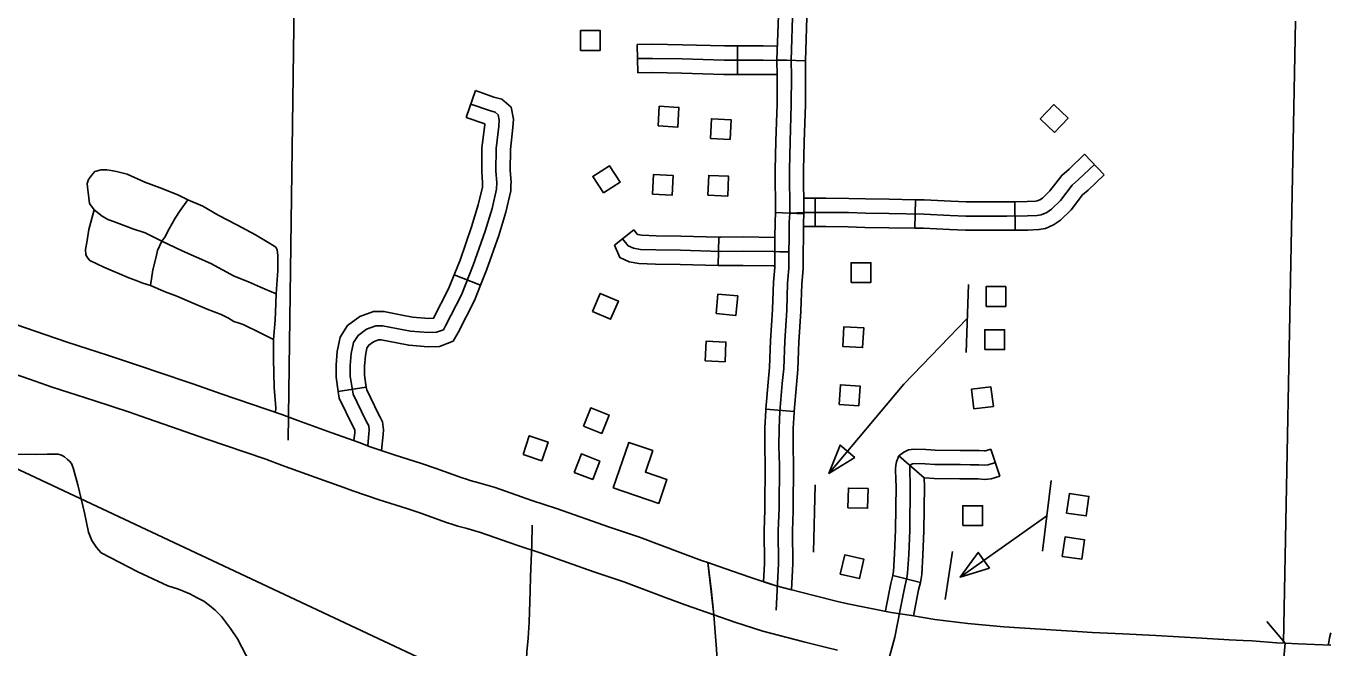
# Model space of a CAD drawing. Extents: x 61396 to 64680, y 55472 to 57605.
# Drawn here: x 63227.8 to 63443.1, y 55877.6 to 55980.3 of the extents above; entities that cross this region are included whole.
import ezdxf

# ---------------------------------------------------------------- set-up
doc = ezdxf.new("R2010")
doc.units = 0
for name, color, linetype in [('15', 7, 'Continuous'), ('31', 7, 'Continuous'), ('32', 7, 'Continuous'), ('34', 7, 'Continuous'), ('35', 7, 'Continuous'), ('37', 7, 'Continuous'), ('45', 7, 'Continuous'), ('5', 7, 'Continuous'), ('56', 7, 'Continuous'), ('58', 7, 'Continuous'), ('6', 7, 'Continuous'), ('63', 7, 'Continuous'), ('Default', 7, 'Continuous')]:
    doc.layers.add(name, color=color, linetype=linetype)

msp = doc.modelspace()

# ---------------------------------------------------------------- linework, layer by layer
at = {"layer": '15'}
for points in [[(63223.04, 55932.07), (63230.91, 55929.35), (63234.6, 55928.07), (63241.41, 55925.88), (63247.38, 55923.93), (63249.31, 55923.27), (63255.49, 55921.14), (63260.04, 55919.55), (63270.05, 55916.14), (63272.68, 55915.14), (63278.11, 55913.18), (63282.97, 55911.46), (63284.44, 55910.89), (63288.55, 55909.49), (63293.1, 55908.05), (63295.52, 55907.23), (63299.6, 55905.78), (63300.67, 55905.41), (63301.13, 55905.29), (63302.55, 55904.89), (63305.21, 55904.1), (63311.31, 55901.99), (63315.36, 55900.65), (63324.08, 55897.57), (63329.05, 55895.89), (63336.19, 55893.24), (63339.27, 55892.08), (63340.31, 55891.71), (63341.32, 55883.09)], [(63341.32, 55883.09), (63336.6, 55884.74), (63333.45, 55885.93), (63326.44, 55888.53), (63321.53, 55890.19), (63312.83, 55893.26), (63308.81, 55894.59), (63302.82, 55896.66), (63300.39, 55897.39), (63299.08, 55897.75), (63298.39, 55897.94), (63297.03, 55898.41), (63292.97, 55899.85), (63290.67, 55900.62), (63286.1, 55902.07), (63281.77, 55903.55), (63280.27, 55904.13), (63275.48, 55905.83), (63269.95, 55907.82), (63267.4, 55908.8), (63257.49, 55912.16), (63252.92, 55913.76), (63246.78, 55915.89), (63244.91, 55916.52), (63239, 55918.45), (63232.13, 55920.67), (63228.36, 55921.97), (63220.57, 55924.66)], [(63435.58, 55878.41), (63434.16, 55878.46), (63430.16, 55878.81), (63428.68, 55878.88), (63426.33, 55879), (63421.82, 55879.26), (63414.25, 55879.68), (63408.81, 55879.99), (63403.76, 55880.18), (63401.32, 55880.33), (63398.67, 55880.52), (63395.23, 55880.74), (63389.15, 55881.12), (63383.22, 55881.68), (63377.77, 55882.34), (63373.94, 55882.99), (63370.56, 55883.51), (63363.41, 55884.92), (63361.75, 55885.32), (63358.06, 55886.22), (63351.58, 55887.9), (63347.28, 55889.29), (63343.14, 55890.73), (63340.31, 55891.71), (63340.87, 55887.38), (63341.32, 55883.09)], [(63341.32, 55883.09), (63344.8, 55881.89), (63349.39, 55880.39), (63356.15, 55878.65), (63359.91, 55877.73), (63361.74, 55877.29)], [(63435.29, 55874.86), (63435.58, 55878.41)], [(63435.58, 55878.41), (63437.72, 55878.32), (63443.15, 55878.12)]]:
    msp.add_lwpolyline(points, dxfattribs=at)
at = {"layer": '31'}
for p, q in [((63356.42, 55974.51), (63351.73, 55974.67)), ((63356.18, 55949.27), (63351.5, 55949.48)), ((63349.9, 55917.03), (63354.57, 55916.63)), ((63354.57, 55916.63), (63354.57, 55916.63))]:
    msp.add_line(p, q, dxfattribs=at)
for points in [[(63354.07, 55974.59), (63354.38, 55983.49), (63354.35, 55985.74), (63354.42, 55987.42), (63354.75, 55989.31), (63354.88, 55990.43), (63354.88, 55991.39), (63354.58, 55994.9), (63354.55, 55996.81), (63354.61, 56000.15), (63354.71, 56005.05), (63354.81, 56009.48), (63354.75, 56012.39), (63354.68, 56020.59), (63354.78, 56025.15), (63355.01, 56032.06)], [(63351.73, 55974.67), (63352.04, 55983.51), (63352.01, 55985.76), (63352.08, 55987.67), (63352.43, 55989.65), (63352.53, 55990.57), (63352.53, 55991.04)], [(63357.22, 55991.04), (63357.22, 55990.29), (63357.07, 55988.97), (63356.75, 55987.17), (63356.69, 55985.71), (63356.73, 55983.46), (63356.42, 55974.51)], [(63351.71, 55965.95), (63351.75, 55967.28), (63351.78, 55972.04), (63351.73, 55974.67)], [(63353.84, 55949.38), (63353.8, 55956.51), (63353.91, 55961.21), (63354.09, 55967.23), (63354.13, 55972.05), (63354.07, 55974.59)], [(63356.39, 55965.8), (63356.43, 55967.19), (63356.47, 55972.07), (63356.42, 55974.51)], [(63351.5, 55949.48), (63351.45, 55956.53), (63351.57, 55961.28), (63351.71, 55965.95)], [(63356.18, 55949.27), (63356.14, 55956.49), (63356.25, 55961.15), (63356.39, 55965.8)], [(63351.5, 55949.48), (63351.42, 55947.88), (63351.41, 55945.29), (63351.37, 55943.04)], [(63353.84, 55949.38), (63353.77, 55947.82), (63353.75, 55945.26), (63353.71, 55943)], [(63356.05, 55942.95), (63356.09, 55945.23), (63356.11, 55947.75), (63356.18, 55949.27)], [(63351.37, 55943.04), (63351.36, 55940.4), (63351.15, 55937.97), (63351, 55933.52), (63350.99, 55933.44)], [(63351.63, 55883.85), (63352.01, 55891.54), (63351.96, 55896.98), (63352.09, 55900.75), (63352.14, 55907.78), (63352.06, 55910.86), (63352.09, 55913.88), (63352.22, 55916.67), (63352.62, 55921.29), (63352.86, 55923.75), (63353.02, 55928.26), (63353.34, 55933.4), (63353.49, 55937.83), (63353.7, 55940.3), (63353.71, 55943)], [(63355.67, 55933.15), (63355.68, 55933.29), (63355.84, 55937.69), (63356.05, 55940.2), (63356.05, 55942.95)], [(63350.99, 55933.44), (63350.68, 55928.38), (63350.52, 55923.91), (63350.29, 55921.5), (63349.9, 55917.03)], [(63354.57, 55916.63), (63354.95, 55921.07), (63355.2, 55923.6), (63355.36, 55928.15), (63355.67, 55933.15)], [(63349.73, 55900.42), (63349.75, 55900.8), (63349.8, 55907.76), (63349.72, 55910.84), (63349.75, 55913.95), (63349.88, 55916.83), (63349.9, 55917.03)], [(63354.42, 55900.25), (63354.43, 55900.7), (63354.49, 55907.8), (63354.41, 55910.88), (63354.43, 55913.82), (63354.56, 55916.51), (63354.57, 55916.63)], [(63264.8, 55875.11), (63262.72, 55879.15), (63261.55, 55880.82), (63260.09, 55882.82), (63259.04, 55883.87), (63258.08, 55884.66), (63257.17, 55885.33), (63256.08, 55885.91), (63254.87, 55886.54), (63252.95, 55887.33), (63251.2, 55887.87), (63246.25, 55890.19), (63240.2, 55893.35), (63239.46, 55894.22), (63238.67, 55895.36), (63238.14, 55896.76), (63237.44, 55899.92), (63236.39, 55904.56), (63235.61, 55907.34), (63235.33, 55908.05), (63234.98, 55908.47), (63234.68, 55908.75), (63234.18, 55909.17), (63233.68, 55909.42), (63233.1, 55909.6), (63232.35, 55909.62), (63231.28, 55909.6), (63229.42, 55909.55), (63223.43, 55909.68)], [(63349.52, 55888.57), (63349.67, 55891.59), (63349.61, 55897.01), (63349.73, 55900.42)], [(63354.15, 55887.23), (63354.35, 55891.5), (63354.3, 55896.95), (63354.42, 55900.25)], [(63311.32, 55897.87), (63311.26, 55894.63), (63311.09, 55889.42), (63311, 55887.02), (63310.86, 55881.89), (63310.67, 55879.26), (63310.47, 55876.99), (63310.33, 55874.7), (63309.97, 55871.14), (63309.45, 55867.28)], [(63354.15, 55887.23), (63351.58, 55887.9), (63349.52, 55888.57)]]:
    msp.add_lwpolyline(points, dxfattribs=at)
at = {"layer": '32'}
for p, q in [((63328.77, 55972.54), (63328.69, 55977.22)), ((63345.22, 55972.29), (63345.22, 55976.97)), ((63402.49, 55959.1), (63405.73, 55955.7)), ((63358.04, 55951.85), (63358.04, 55947.16)), ((63374.58, 55951.6), (63374.5, 55946.91)), ((63391.01, 55951.26), (63391.05, 55946.57)), ((63324.91, 55944.09), (63328.09, 55946.64)), ((63342.03, 55940.73), (63342.16, 55945.42)), ((63387.04, 55910.45), (63388.5, 55906)), ((63371.83, 55909.31), (63376.03, 55905.68)), ((63370.86, 55889.57), (63375.4, 55888.43))]:
    msp.add_line(p, q, dxfattribs=at)
for points in [[(63328.69, 55977.22), (63331.17, 55977.26), (63336.16, 55977.18), (63343.05, 55976.97), (63345.22, 55976.97)], [(63345.22, 55976.97), (63349.45, 55976.97), (63351.81, 55976.95)], [(63328.73, 55974.88), (63331.17, 55974.92), (63336.1, 55974.84), (63343.02, 55974.63), (63349.44, 55974.63), (63354.07, 55974.59)], [(63328.77, 55972.54), (63331.17, 55972.58), (63336.05, 55972.49), (63342.98, 55972.29), (63345.22, 55972.29)], [(63345.22, 55972.29), (63349.43, 55972.29), (63351.78, 55972.26)], [(63402.49, 55959.1), (63399.93, 55956.66), (63398.73, 55955.6), (63396.79, 55953.04), (63395.57, 55951.87), (63395.13, 55951.57), (63394.68, 55951.39), (63394.43, 55951.34), (63393, 55951.28), (63391.01, 55951.26)], [(63404.11, 55957.4), (63401.51, 55954.93), (63400.45, 55954), (63398.55, 55951.48), (63397.05, 55950.05), (63396.26, 55949.5), (63395.35, 55949.13), (63394.7, 55949), (63393.07, 55948.93), (63389.65, 55948.9), (63382.88, 55948.9), (63380.3, 55949.02), (63375.96, 55949.23), (63370.21, 55949.32), (63366.32, 55949.38), (63363.56, 55949.47), (63359.79, 55949.5), (63356.13, 55949.5), (63353.84, 55949.38)], [(63405.73, 55955.7), (63403.1, 55953.2), (63402.18, 55952.39), (63400.3, 55949.92), (63398.53, 55948.22), (63397.38, 55947.43), (63396.03, 55946.87), (63394.97, 55946.67), (63393.13, 55946.59), (63391.05, 55946.57)], [(63358.04, 55951.85), (63356.17, 55951.85)], [(63374.58, 55951.6), (63370.25, 55951.67), (63366.37, 55951.73), (63363.61, 55951.82), (63359.8, 55951.85), (63358.04, 55951.85)], [(63391.01, 55951.26), (63389.64, 55951.25), (63382.94, 55951.25), (63380.42, 55951.37), (63376.04, 55951.58), (63374.58, 55951.6)], [(63358.04, 55947.16), (63356.11, 55947.16)], [(63374.5, 55946.91), (63370.17, 55946.98), (63366.26, 55947.04), (63363.51, 55947.13), (63359.78, 55947.16), (63358.04, 55947.16)], [(63391.05, 55946.57), (63389.66, 55946.56), (63382.83, 55946.56), (63380.19, 55946.68), (63375.89, 55946.89), (63374.5, 55946.91)], [(63326.26, 55945.17), (63327.19, 55944.01), (63328.06, 55943.61), (63329.2, 55943.4), (63331.75, 55943.32), (63335.82, 55943.25), (63342.46, 55943.07), (63346.14, 55943.1), (63351.14, 55943.03), (63352.23, 55943), (63353.71, 55943)], [(63328.09, 55946.64), (63328.68, 55945.91), (63328.78, 55945.86), (63329.46, 55945.73), (63331.81, 55945.66), (63335.87, 55945.59), (63342.16, 55945.42)], [(63342.16, 55945.42), (63342.48, 55945.41), (63346.15, 55945.45), (63351.41, 55945.37)], [(63324.91, 55944.09), (63325.83, 55942.06), (63327.34, 55941.36), (63328.95, 55941.06), (63331.69, 55940.97), (63335.77, 55940.9), (63342.03, 55940.73)], [(63342.03, 55940.73), (63342.44, 55940.72), (63346.14, 55940.76), (63351.09, 55940.69), (63351.36, 55940.68)], [(63387.04, 55910.45), (63386.13, 55910.15), (63385.99, 55910.14), (63385.12, 55910.21), (63383.67, 55910.21), (63381.96, 55910.23), (63377.84, 55910.27), (63376.28, 55910.37), (63374.33, 55910.42), (63373.46, 55910.33), (63372.67, 55909.93), (63371.83, 55909.31), (63371.46, 55908.34), (63371.33, 55907.79), (63371.29, 55907.14), (63371.35, 55905.39)], [(63387.77, 55908.22), (63386.59, 55907.84), (63385.99, 55907.79), (63385.03, 55907.86), (63383.66, 55907.86), (63381.94, 55907.88), (63377.76, 55907.93), (63376.18, 55908.02), (63374.42, 55908.07), (63374.12, 55908.04), (63373.9, 55907.93), (63373.78, 55907.84), (63373.7, 55907.63), (63373.66, 55907.45), (63373.64, 55907.12), (63373.73, 55904.36), (63373.65, 55897.05), (63373.47, 55893.04), (63373.3, 55890), (63373.19, 55889.23), (63372.82, 55887.75), (63372.06, 55883.93), (63371.18, 55879.4)], [(63388.5, 55906), (63387.06, 55905.53), (63386, 55905.44), (63384.94, 55905.52), (63383.65, 55905.52), (63381.91, 55905.54), (63377.67, 55905.59), (63376.08, 55905.68), (63376.03, 55905.68), (63376.04, 55905.56)], [(63371.35, 55905.39), (63371.39, 55904.33), (63371.3, 55897.11), (63371.13, 55893.16), (63370.96, 55890.23), (63370.88, 55889.68), (63370.86, 55889.57)], [(63376.04, 55905.56), (63376.08, 55904.39), (63375.99, 55896.98), (63375.81, 55892.92), (63375.63, 55889.76), (63375.49, 55888.78), (63375.4, 55888.43)], [(63370.86, 55889.57), (63370.53, 55888.27), (63369.76, 55884.38), (63369.63, 55883.69)], [(63375.4, 55888.43), (63375.11, 55887.24), (63374.36, 55883.48), (63374.25, 55882.93)], [(63368.41, 55866.85), (63368.22, 55867.42), (63368.24, 55867.93), (63368.4, 55868.49), (63368.7, 55870), (63369.19, 55872.43), (63370.04, 55875.17), (63371.18, 55879.4)]]:
    msp.add_lwpolyline(points, dxfattribs=at)
at = {"layer": '34'}
for points in [[(63254.49, 55951.59), (63252.88, 55952.39), (63249.94, 55953.54), (63247.4, 55954.52), (63244.48, 55955.82), (63242.75, 55956.25), (63241.86, 55956.43), (63241.16, 55956.51), (63240.24, 55956.54), (63239.17, 55956.28), (63238.77, 55955.79), (63238.13, 55954.96), (63237.9, 55954.29), (63237.96, 55953.69), (63238.16, 55951.93), (63238.31, 55950.98), (63239.08, 55949.92)], [(63254.49, 55951.59), (63253.26, 55949.82), (63252.42, 55948.58), (63251.44, 55946.82), (63250.72, 55945.44), (63250.2, 55944.77)], [(63254.49, 55951.59), (63256.97, 55950.52), (63259.5, 55949.05), (63262.59, 55947.46), (63265.68, 55945.78), (63268.44, 55944.16), (63269.02, 55943.79), (63269.23, 55943.33), (63269.36, 55942.41), (63269.36, 55939.93), (63269.11, 55936.09)], [(63248.33, 55937.43), (63247.08, 55937.85), (63245.98, 55938.25), (63244.8, 55938.71), (63240.64, 55940.47), (63238.34, 55941.57), (63238.02, 55941.97), (63237.7, 55942.52), (63237.64, 55943.39), (63237.85, 55944.54), (63238.19, 55946.71), (63239.08, 55949.92)], [(63239.08, 55949.92), (63240.38, 55948.9), (63241.34, 55948.32), (63242.4, 55947.95), (63245.44, 55946.82), (63247.46, 55946.13), (63250.2, 55944.77)], [(63250.2, 55944.77), (63249.5, 55943.21), (63249.27, 55942.2), (63248.73, 55940.04), (63248.33, 55937.43)], [(63269.11, 55936.09), (63266.51, 55937.15), (63264.55, 55938.04), (63262.14, 55938.99), (63258.31, 55941.07), (63253.6, 55943.18), (63250.2, 55944.77)], [(63248.33, 55937.43), (63250.79, 55936.42), (63252.68, 55935.67), (63255.11, 55934.66), (63257.69, 55933.55), (63260, 55932.67), (63261.24, 55932.06), (63262.1, 55931.49), (63262.81, 55931.26), (63263.65, 55931.01), (63266.23, 55929.73), (63268.66, 55928.53)], [(63269.11, 55936.09), (63268.98, 55933.07), (63268.91, 55931.7), (63268.66, 55928.53)], [(63268.66, 55928.53), (63268.64, 55925.35), (63268.77, 55920.61), (63269.02, 55917.24), (63268.97, 55916.51)]]:
    msp.add_lwpolyline(points, dxfattribs=at)
at = {"layer": '35'}
msp.add_lwpolyline([(63443.15, 55880.13), (63442.92, 55879.33), (63442.74, 55878.27)], dxfattribs=at)
at = {"layer": '37'}
msp.add_lwpolyline([(63432.6, 55882.02), (63435.58, 55878.41)], dxfattribs=at)
at = {"layer": '45'}
for p, q in [((63300.42, 55965.18), (63301.96, 55969.6)), ((63298.46, 55939.23), (63302.82, 55937.49)), ((63279.34, 55919.97), (63283.97, 55920.68))]:
    msp.add_line(p, q, dxfattribs=at)
for points in [[(63301.96, 55969.6), (63305.01, 55968.54), (63306.34, 55968.17), (63307.85, 55966.87), (63308.26, 55964.9), (63308.16, 55963.51), (63307.74, 55959.88), (63307.7, 55956.41), (63307.85, 55954.5), (63307.83, 55954)], [(63301.19, 55967.39), (63304.31, 55966.3), (63305.21, 55966.05), (63305.72, 55965.61), (63305.9, 55964.74), (63305.83, 55963.73), (63305.39, 55960.03), (63305.36, 55956.33), (63305.5, 55954.45), (63305.47, 55953.36), (63304.71, 55950.13), (63303.58, 55946.4), (63301.62, 55940.81), (63299.66, 55935.92), (63297.05, 55930.81), (63296.69, 55930.15), (63295.55, 55929.73), (63294.23, 55929.67), (63291.28, 55929.91), (63286.64, 55930.81), (63285.56, 55930.81), (63284.01, 55930.26), (63282.62, 55929.22), (63281.84, 55928.03), (63281.48, 55926.21), (63281.32, 55924.24), (63281.32, 55922.49), (63281.78, 55919.54), (63283.85, 55915.26), (63284.17, 55914.65), (63284.37, 55914.26), (63284.43, 55913.58), (63284.4, 55913.03), (63284.2, 55910.97)], [(63300.42, 55965.18), (63303.51, 55964.1), (63303.5, 55963.95), (63303.05, 55960.18), (63303.01, 55956.25), (63303.16, 55954.4), (63303.15, 55954.16)], [(63303.15, 55954.16), (63303.13, 55953.67), (63302.44, 55950.74), (63301.35, 55947.12), (63299.43, 55941.64), (63298.46, 55939.23)], [(63307.83, 55954), (63307.8, 55953.05), (63306.97, 55949.52), (63305.81, 55945.67), (63303.82, 55939.99), (63302.82, 55937.49)], [(63298.46, 55939.23), (63297.53, 55936.89), (63295.06, 55932.05), (63294.27, 55932.02), (63291.6, 55932.23), (63289.88, 55932.57)], [(63302.82, 55937.49), (63301.8, 55934.95), (63299.12, 55929.7), (63298.32, 55928.26), (63296.02, 55927.4), (63294.18, 55927.32), (63290.96, 55927.58), (63288.98, 55927.97)], [(63289.88, 55932.57), (63286.87, 55933.16), (63285.15, 55933.16), (63282.89, 55932.35), (63280.88, 55930.85), (63279.63, 55928.92), (63279.16, 55926.53), (63278.98, 55924.33), (63278.98, 55922.31), (63279.34, 55919.97)], [(63288.98, 55927.97), (63286.42, 55928.47), (63285.96, 55928.47), (63285.13, 55928.17), (63284.36, 55927.6), (63284.05, 55927.13), (63283.81, 55925.89), (63283.67, 55924.14), (63283.67, 55922.67), (63283.97, 55920.68)], [(63279.34, 55919.97), (63279.51, 55918.84), (63281.76, 55914.21), (63282.08, 55913.6), (63282.08, 55913.54), (63282.06, 55913.21), (63281.93, 55911.83)], [(63283.97, 55920.68), (63284.04, 55920.25), (63285.94, 55916.32), (63286.26, 55915.72), (63286.66, 55914.92), (63286.78, 55913.62), (63286.74, 55912.85), (63286.48, 55910.2)]]:
    msp.add_lwpolyline(points, dxfattribs=at)
at = {"layer": '5'}
msp.add_lwpolyline([(63437.3, 55981.07), (63435.3, 55878.53)], dxfattribs=at)
at = {"layer": '56'}
for points in [[(63319.32, 55976.25), (63319.32, 55979.5), (63322.58, 55979.5), (63322.58, 55976.25)], [(63332.13, 55963.77), (63332.31, 55967.02), (63335.56, 55966.83), (63335.38, 55963.59)], [(63397.54, 55962.69), (63395.17, 55964.92), (63397.4, 55967.3), (63399.77, 55965.07)], [(63340.74, 55961.72), (63340.91, 55964.97), (63344.17, 55964.8), (63344, 55961.56)], [(63323.1, 55952.71), (63321.34, 55955.45), (63324.09, 55957.21), (63325.85, 55954.48)], [(63331.2, 55952.51), (63331.34, 55955.76), (63334.6, 55955.62), (63334.46, 55952.37)], [(63340.34, 55952.36), (63340.48, 55955.61), (63343.74, 55955.46), (63343.6, 55952.21)], [(63363.97, 55937.94), (63363.97, 55941.19), (63367.23, 55941.19), (63367.23, 55937.94)], [(63321.28, 55933.17), (63322.56, 55936.15), (63325.56, 55934.86), (63324.27, 55931.87)], [(63341.69, 55932.8), (63342, 55936.04), (63345.25, 55935.73), (63344.94, 55932.49)], [(63386.23, 55934), (63386.23, 55937.26), (63389.49, 55937.26), (63389.49, 55934)], [(63362.61, 55927.39), (63362.79, 55930.64), (63366.05, 55930.46), (63365.87, 55927.21)], [(63386.03, 55926.88), (63386.03, 55930.14), (63389.3, 55930.14), (63389.3, 55926.88)], [(63339.9, 55925), (63340.04, 55928.25), (63343.3, 55928.11), (63343.16, 55924.86)], [(63361.98, 55917.82), (63362.21, 55921.07), (63365.46, 55920.84), (63365.23, 55917.59)], [(63384.2, 55917.1), (63383.81, 55920.33), (63387.05, 55920.71), (63387.44, 55917.49)], [(63319.8, 55914.23), (63321, 55917.25), (63324.03, 55916.05), (63322.83, 55913.03)], [(63309.83, 55909.56), (63310.87, 55912.64), (63313.96, 55911.6), (63312.92, 55908.52)], [(63364.59, 55909.06), (63362.16, 55911.11), (63360.3, 55906.43)], [(63318.29, 55906.61), (63319.46, 55909.65), (63322.5, 55908.47), (63321.33, 55905.44)], [(63363.43, 55900.77), (63363.52, 55904.02), (63366.78, 55903.93), (63366.7, 55900.68)], [(63399.53, 55899.89), (63399.99, 55903.11), (63403.22, 55902.65), (63402.76, 55899.43)], [(63382.39, 55897.83), (63382.39, 55901.09), (63385.66, 55901.09), (63385.66, 55897.83)], [(63398.81, 55892.73), (63399.28, 55895.95), (63402.51, 55895.48), (63402.04, 55892.26)], [(63362.17, 55889.83), (63362.91, 55893), (63366.09, 55892.26), (63365.35, 55889.09)], [(63386.79, 55890.79), (63384.95, 55893.39), (63381.96, 55889.33)]]:
    msp.add_lwpolyline(points, close=True, dxfattribs=at)
for points in [[(63383.33, 55937.59), (63382.95, 55926.37)], [(63383.14, 55931.98), (63372.69, 55921.14), (63360.3, 55906.43)], [(63358.03, 55904.57), (63357.75, 55893.46)], [(63397.01, 55905.27), (63395.58, 55893.63)], [(63396.29, 55899.45), (63381.96, 55889.33)], [(63380.72, 55893.53), (63379.47, 55885.61)]]:
    msp.add_lwpolyline(points, dxfattribs=at)
at = {"layer": '58'}
msp.add_lwpolyline([(63324.71, 55904.06), (63332.22, 55901.48), (63333.58, 55905.44), (63330.02, 55906.66), (63331.24, 55910.2), (63327.29, 55911.56)], close=True, dxfattribs=at)
at = {"layer": '6'}
msp.add_lwpolyline([(63273.62, 56197.36), (63272.71, 56032.23), (63271.08, 55911.91)], dxfattribs=at)
at = {"layer": '63'}
msp.add_arc((63154.81, 55865.63), 187.32, 310.7651, 5.3469, dxfattribs=at)
at = {"layer": 'Default'}
msp.add_line((63023.39, 56002.37), (63349.25, 55849.5), dxfattribs=at)

doc.saveas('drawing.dxf')
